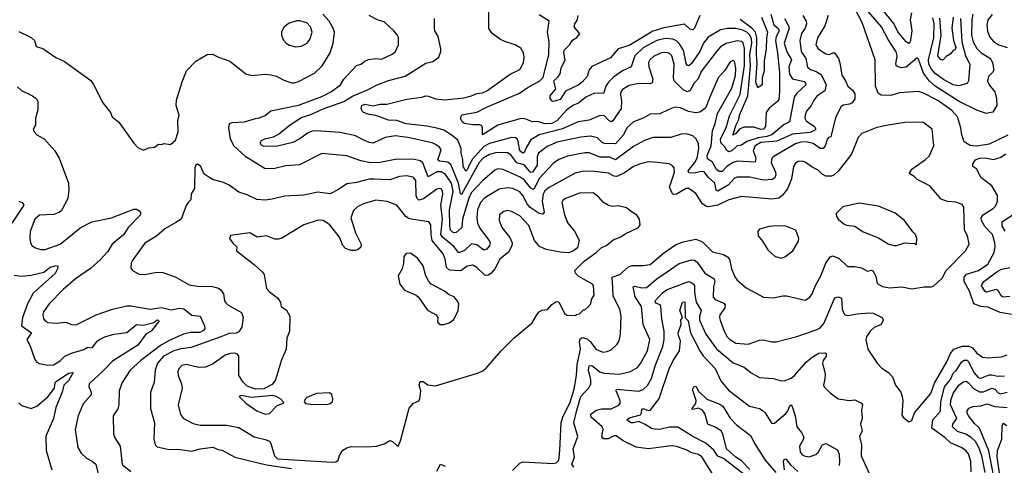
# Model space of a CAD drawing. Extents: x 1246230 to 1426786, y 660032 to 763141.
# Tile 557 of 566: x 1368742 to 1375854, y 735407 to 738626. Entities that reach past the tile are written whole.
import ezdxf

# ---------------------------------------------------------------- set-up
doc = ezdxf.new("R2010")
doc.units = 0

msp = doc.modelspace()

# ---------------------------------------------------------------- linework, layer by layer
at = {"layer": '0CON10XD'}
for points in [[(1375878.8, 737791.2), (1375745, 737726.9), (1375655, 737711.8), (1375606.8, 737716.8), (1375565, 737743.8), (1375546.2, 737795), (1375538.9, 737845), (1375516, 737925), (1375475, 737970.9), (1375375, 738041.9), (1375265, 738097.7), (1375235, 738106.4), (1375097.9, 738097.9), (1375035, 738078.5), (1374965, 738080), (1374943.1, 738095), (1374924.3, 738145.7), (1374921.2, 738335), (1374826.5, 738605), (1374775, 738707.5)], [(1368735, 738539.4), (1368825, 738498), (1368847.5, 738475), (1368861.7, 738431.7), (1368907.7, 738417.7), (1369003, 738353), (1369065, 738324.3), (1369255, 738186.2), (1369275, 738157.5), (1369341.2, 738025), (1369397.5, 737955), (1369410, 737925), (1369457.5, 737885), (1369565, 737733.3), (1369595, 737703.3), (1369635, 737683.8), (1369675, 737699.2), (1369715, 737704), (1369743.9, 737726.1), (1369766.2, 737723.8), (1369785, 737732.5), (1369830, 737725), (1369866.7, 737755), (1369886.7, 737815), (1369884.2, 737895), (1369894.2, 737935), (1369872.5, 738005), (1369873.3, 738045), (1369914.2, 738175.8), (1369946.7, 738255), (1370013.8, 738325), (1370095, 738373.3), (1370135, 738377.5), (1370177.5, 738355), (1370258.8, 738325), (1370375.7, 738235.7), (1370415, 738222), (1370515, 738233.1), (1370555, 738227.8), (1370597, 738217), (1370645, 738190), (1370705, 738169.4), (1370725, 738168.9), (1370755, 738179.4), (1370870.2, 738239.8), (1370927.1, 738292.9), (1370983.8, 738385), (1371006.5, 738455), (1371014.5, 738535), (1371005.6, 738565), (1370977.3, 738615), (1370930.6, 738665)], [(1374580.8, 738655), (1374558.3, 738581.7), (1374503.6, 738495), (1374492.9, 738445), (1374508.5, 738415), (1374565, 738377.9), (1374586.8, 738373.2), (1374625, 738388.6), (1374655.4, 738345), (1374666.9, 738315), (1374679.6, 738225), (1374707.3, 738185), (1374725, 738146), (1374757.4, 738117.4), (1374775, 738090), (1374775.4, 738054.6), (1374755, 738024.3), (1374735, 738014.4), (1374691.7, 738008.3), (1374674.3, 737995), (1374635, 737916.2), (1374600, 737780), (1374585, 737773.8), (1374575, 737760.8), (1374558.9, 737715), (1374545, 737696.2), (1374525, 737695.4), (1374472.2, 737732.2), (1374423.3, 737743.3), (1374385, 737741.7), (1374345, 737727.8), (1374184.3, 737635), (1374175.4, 737624.6), (1374171.1, 737595), (1374201.4, 737525), (1374204.2, 737505), (1374195.9, 737484.1), (1374179, 737471), (1374115, 737467), (1374015, 737488.2), (1373925, 737489.1), (1373905, 737481.5), (1373858.5, 737431.5), (1373785, 737386.2), (1373771.5, 737395), (1373764, 737445), (1373718.1, 737485), (1373687, 737527), (1373665, 737530), (1373613.4, 737516.6), (1373575, 737520.4), (1373571.3, 737535), (1373619, 737595), (1373634.3, 737625), (1373647.4, 737695), (1373645, 737730), (1373627.5, 737765), (1373605, 737786.4), (1373555, 737800.9), (1373520.4, 737799.6), (1373445, 737773.6), (1373315, 737775.4), (1373255, 737753.9), (1373175, 737709.3), (1373045, 737612.5), (1373005, 737632.1), (1372935, 737633.5), (1372854.7, 737664.7), (1372824.7, 737664.7), (1372699.2, 737640.8), (1372635, 737615.4), (1372595, 737586.4), (1372495, 737478.2), (1372456.8, 737403.2), (1372450.2, 737399.8), (1372435, 737409.3), (1372385, 737468.9), (1372357.9, 737487.9), (1372235, 737544.6), (1372195, 737547.9), (1372175, 737539.6), (1372085, 737461.1), (1372002.7, 737375), (1371985, 737337.5), (1371940.3, 737185), (1371934.3, 737125.7), (1371895, 737089.3), (1371875, 737086.2), (1371854.5, 737104.5), (1371847.9, 737135), (1371846.6, 737253.4), (1371872.9, 737385), (1371860.6, 737445), (1371818.1, 737508.1), (1371785, 737527.8), (1371755, 737526.4), (1371691.3, 737491.3), (1371652.8, 737592.7), (1371635, 737606.8), (1371593.1, 737616.9), (1371465, 737617.5), (1371346.6, 737593.4), (1371275, 737591.6), (1371205, 737606.9), (1371105, 737642.1), (1370925, 737658.1), (1370762, 737578), (1370665, 737570.8), (1370585, 737551.8), (1370515, 737549.5), (1370374.4, 737635), (1370289.2, 737715), (1370265.6, 737765), (1370252, 737845), (1370257.5, 737875), (1370276.1, 737883.9), (1370365, 737886.7), (1370445, 737912.7), (1370475, 737916.4), (1370515, 737932.7), (1370555, 737967.5), (1370755, 738008.3), (1370925, 738070.5), (1370995, 738106.7), (1371060, 738155), (1371084, 738195), (1371175, 738295.7), (1371206.3, 738303.7), (1371235, 738326.9), (1371262.4, 738337.6), (1371315, 738344.3), (1371355, 738339.4), (1371433.2, 738376.8), (1371455.8, 738395), (1371477.1, 738445), (1371477.5, 738495), (1371471.2, 738515), (1371443.3, 738545), (1371375, 738611.2), (1371331.2, 738621.2), (1371266.7, 738655)], [(1374398.4, 738655), (1374422.1, 738615), (1374425.4, 738595), (1374415.3, 738565), (1374390, 738525), (1374377.6, 738475), (1374385.5, 738395.5), (1374420, 738345), (1374432.6, 738282.6), (1374454.4, 738265), (1374495, 738252.2), (1374530, 738230), (1374566.9, 738155), (1374557.7, 738112.3), (1374503.1, 738075), (1374477.5, 738045), (1374460, 738005), (1374426.4, 737965), (1374415, 737936.7), (1374413.1, 737915), (1374421.8, 737895), (1374483.6, 737855), (1374491.5, 737835), (1374482.9, 737825), (1374448.2, 737811.8), (1374325, 737798.3), (1374211.6, 737748.4), (1374095, 737738), (1374054.7, 737715), (1374040.4, 737679.6), (1374058.1, 737625), (1374054, 737596), (1373925, 737604.8), (1373895, 737594.8), (1373851.6, 737568.4), (1373815, 737530), (1373795, 737529.3), (1373775, 737543.1), (1373746, 737596), (1373709.9, 737619.9), (1373708.5, 737645), (1373735.6, 737715), (1373747, 737823), (1373766.5, 737875), (1373781.7, 737948.3), (1373885, 738130.6), (1373913.3, 738223.3), (1373915.8, 738275.8), (1373905, 738327.1), (1373895, 738331.4), (1373875, 738320), (1373833.4, 738256.6), (1373787.3, 738205), (1373728.1, 738065), (1373694.6, 737985.4), (1373655, 737956.5), (1373625, 737953.6), (1373573.4, 737963.4), (1373515, 737990), (1373475, 737993.3), (1373425, 737975.6), (1373366.7, 737945), (1373295, 737942.2), (1373246.3, 737913.7), (1373175, 737888.8), (1373126.5, 737845), (1373103.9, 737795), (1373045, 737729.6), (1372965, 737730.5), (1372948.8, 737738.8), (1372915, 737772.3), (1372865, 737784), (1372795, 737777.1), (1372625, 737740.3), (1372551.5, 737708.5), (1372488.7, 737661.3), (1372480.2, 737635), (1372480.2, 737575), (1372445, 737524.2), (1372435, 737522.4), (1372425, 737530.5), (1372386.6, 737576.6), (1372332.5, 737592.6), (1372289.2, 737649.2), (1372265, 737663.7), (1372185, 737666.8), (1372135, 737652.4), (1372088.9, 737625), (1372059.7, 737595), (1371933.9, 737363.9), (1371925, 737366.7), (1371912.5, 737445), (1371855, 737578.9), (1371835, 737597.6), (1371774.1, 737604.1), (1371763, 737613), (1371785.5, 737685), (1371774, 737704), (1371745, 737724.5), (1371720, 737735), (1371545, 737774.6), (1371455, 737787.6), (1371381.2, 737775), (1371295, 737733.3), (1371265, 737737.5), (1371232.9, 737752.9), (1371167.3, 737787.3), (1371127.1, 737797.1), (1371055, 737810.4), (1370882.3, 737822.3), (1370855, 737819.6), (1370819.6, 737805), (1370765, 737764.7), (1370715, 737738.1), (1370605, 737710.9), (1370505, 737710.5), (1370489.1, 737719.1), (1370478.8, 737735), (1370488.1, 737751.9), (1370512.5, 737765), (1370575, 737779.1), (1370612, 737798), (1370685, 737857.8), (1370775, 737920), (1370845, 737940.5), (1370935, 737981.5), (1371081.9, 738035), (1371145.6, 738074.4), (1371255, 738118.7), (1371324.8, 738155.2), (1371405, 738186.6), (1371525, 738218.1), (1371675, 738312), (1371725.7, 738324.3), (1371770, 738355), (1371783.8, 738395), (1371784.2, 738415), (1371763.4, 738503.4), (1371740.6, 738545), (1371736.9, 738565), (1371737.1, 738635)], [(1374265.2, 738635), (1374293.9, 738585), (1374299, 738565), (1374264.5, 738455), (1374283.3, 738393.3), (1374316.5, 738335), (1374298, 738285), (1374302.7, 738232.7), (1374325, 738198.2), (1374408, 738178), (1374418.3, 738168.3), (1374420, 738155), (1374355.4, 738095), (1374337.2, 738065), (1374302.1, 737887.9), (1374265, 737867.7), (1374175, 737793), (1374138.7, 737781.3), (1374075, 737772.5), (1373994.9, 737745.1), (1373955, 737720.4), (1373925, 737715.3), (1373885, 737677.6), (1373865, 737671.3), (1373850.8, 737680.8), (1373835, 737706.9), (1373807.1, 737735), (1373804.8, 737765), (1373845.1, 737844.9), (1373868.2, 737931.8), (1373947.2, 738085), (1373978, 738295), (1373977.8, 738417.8), (1373968.7, 738458.7), (1373955, 738468.8), (1373925, 738473.6), (1373845, 738454.7), (1373805, 738428.4), (1373775.2, 738394.8), (1373665, 738251.5), (1373642.1, 738197.9), (1373610.8, 738165), (1373585.8, 738114.2), (1373565, 738104.6), (1373535, 738119.7), (1373468.8, 738185), (1373464.2, 738205), (1373468.8, 738305), (1373453.2, 738365), (1373435, 738381.1), (1373415, 738388.2), (1373375, 738386.7), (1373321.1, 738358.9), (1373294.5, 738335), (1373284.2, 738315.8), (1373285.3, 738285), (1373315.3, 738195), (1373311.4, 738168.6), (1373295, 738162.3), (1373215, 738163.8), (1373145, 738150), (1373095, 738121.9), (1373084.1, 738105.9), (1373081.1, 738085), (1373088.3, 738038.3), (1373085.3, 737985), (1373025.2, 737894.8), (1373015, 737888.5), (1372996.9, 737896.9), (1372965, 737930), (1372935, 737932.9), (1372855, 737898.8), (1372775, 737887.3), (1372663.5, 737836.5), (1372495, 737794.8), (1372435, 737758.4), (1372401.5, 737705), (1372385, 737665.8), (1372375, 737660.5), (1372355, 737678.6), (1372343.2, 737745), (1372335, 737764.4), (1372322.4, 737772.4), (1372295, 737774), (1372135, 737732.2), (1372095, 737710.8), (1372013, 737617), (1371992.5, 737585), (1371975, 737540), (1371965, 737532.2), (1371945, 737565.7), (1371942.6, 737615), (1371929.6, 737665), (1371930.4, 737695), (1371906, 737755), (1371865, 737790.2), (1371805, 737826.7), (1371765, 737840.7), (1371685, 737855.7), (1371533.5, 737873.5), (1371466.3, 737896.3), (1371405, 737899.1), (1371315, 737934.5), (1371265, 737940), (1371226, 737956), (1371214.7, 737964.7), (1371207.6, 737985), (1371214.1, 738005), (1371235, 738014.5), (1371295, 738002.7), (1371343.9, 738016.1), (1371394.5, 738015.5), (1371538.8, 738051.2), (1371646.7, 738065), (1371675, 738075.5), (1371695, 738073.8), (1371745, 738054.7), (1371813.3, 738046.7), (1371949.2, 738060.8)], [(1374167.6, 738665), (1374188.7, 738588.6), (1374221.4, 738561.4), (1374228.4, 738545), (1374206.5, 738503.5), (1374200.4, 738475), (1374216.4, 738383.6), (1374229.2, 738245), (1374230.4, 738105), (1374225, 738050), (1374215, 738034.4), (1374155, 737986.7), (1374132.7, 737955), (1374128.7, 737855), (1374115.3, 737835), (1374095, 737832.5), (1374045, 737848.7), (1373975, 737850.2), (1373943.3, 737836.7), (1373915, 737803.5), (1373892.5, 737792.5), (1373916.2, 737865), (1373936.2, 737905), (1373941.6, 737935), (1374001.1, 738075), (1374011.3, 738178.7), (1374021.5, 738295), (1374015.9, 738375), (1374029.5, 738455), (1374027.2, 738487.2), (1374015, 738514.8), (1373994.3, 738535), (1373965, 738550.5), (1373915, 738562.7), (1373855, 738561.6), (1373805, 738551.6), (1373715, 738500), (1373681.4, 738455), (1373654.7, 738395), (1373595, 738309.5), (1373575, 738292.5), (1373565, 738294.4), (1373555, 738310), (1373537.5, 738405), (1373504.4, 738454.4), (1373485, 738472.7), (1373459.2, 738485), (1373405, 738489.1), (1373345, 738475.7), (1373245, 738421.9), (1373185.3, 738365), (1373158.9, 738285), (1373095, 738255.3), (1373030.7, 738209.3), (1372994.8, 738175.2), (1372976, 738145), (1372958.3, 738091.7), (1372895, 738093.9), (1372831.5, 738065), (1372778.2, 738021.8), (1372742.5, 738007.5), (1372694.5, 737975), (1372621.1, 737895), (1372585, 737876.7), (1372535, 737872.7), (1372485, 737890.4), (1372445, 737888.5), (1372385, 737911.5), (1372355, 737910), (1372195, 737862.8), (1372085, 737794.4), (1372085.6, 737845.6), (1372079.1, 737859.1), (1372065, 737865.6), (1372015, 737865.3), (1371954.8, 737874.8), (1371938, 737888), (1371926.4, 737915), (1371935, 737937.5), (1372045, 737958.8), (1372108.5, 737991.5), (1372353.1, 738095), (1372406.4, 738133.6), (1372498.5, 738185), (1372522.1, 738207.9), (1372563.3, 738375), (1372566.9, 738465), (1372555.5, 738535), (1372566, 738615), (1372495, 738659.7)], [(1371949.2, 738060.8), (1372005, 738074.6), (1372045, 738091.8), (1372085, 738097.5), (1372117.2, 738112.8), (1372285, 738232.9), (1372355, 738265.8), (1372381.9, 738315), (1372385.7, 738355), (1372380.8, 738385), (1372360.9, 738420.9), (1372320, 738445), (1372245, 738467.5), (1372215, 738482.9), (1372154, 738525), (1372131.7, 738561.7), (1372131.5, 738685)], [(1373655.3, 738654.7), (1373616.4, 738565), (1373605, 738551.9), (1373585, 738557.3), (1373545, 738592.1), (1373394.3, 738565.7), (1373315, 738542.2), (1373192.8, 738467.2), (1373145, 738438.4), (1373065, 738414.5), (1373008.8, 738351.2), (1372875, 738287.5), (1372856.3, 738263.7), (1372840.8, 738215), (1372805, 738173.2), (1372777, 738153), (1372685, 738109.1), (1372645, 738049.2), (1372596.4, 738033.6), (1372585, 738038.8), (1372574.1, 738055.9), (1372574.2, 738075), (1372615.6, 738125), (1372600.8, 738185), (1372630.1, 738209.9), (1372646.4, 738233.6), (1372654.2, 738275.8), (1372682.5, 738335), (1372671.9, 738385), (1372673.8, 738406.2), (1372715, 738446.7), (1372735, 738476.7), (1372765, 738497.5), (1372787, 738523), (1372746.7, 738575), (1372751.2, 738595), (1372769.7, 738620.3), (1372776, 738655)], [(1374100.9, 738645), (1374144.4, 738535), (1374135.2, 738494.8), (1374134.8, 738415), (1374118.5, 738325), (1374120, 738255), (1374105.3, 738205), (1374106.1, 738155), (1374073.8, 738133.8), (1374058.6, 738175), (1374069.2, 738315), (1374063.9, 738373.9), (1374065.8, 738495.8), (1374056.3, 738535), (1374030.7, 738565), (1373945, 738626.3)], [(1375626.7, 738665), (1375619.7, 738625), (1375616.6, 738515), (1375628.8, 738465), (1375656.3, 738416.3), (1375686.7, 738386.7), (1375753.5, 738345), (1375769.5, 738315), (1375777.6, 738262.4), (1375769.4, 738245), (1375740, 738215), (1375733.3, 738185), (1375744.4, 738155), (1375786.5, 738105), (1375797.7, 738055), (1375799.1, 738005), (1375772.2, 737957.8), (1375721.9, 737948.1), (1375655, 737973.3), (1375528.9, 738035), (1375355.1, 738145.1), (1375312.7, 738182.7), (1375270.3, 738240.3), (1375235, 738340), (1375225, 738350), (1375146.2, 738283.8), (1375108.1, 738278.1), (1375075, 738290), (1375070, 738305), (1375081.1, 738365), (1375072.6, 738392.6), (1375015, 738481.9), (1374967.5, 738575), (1374872.1, 738682.1)], [(1375184.3, 738675.7), (1375173, 738625), (1375186.3, 738545), (1375175, 738462.2), (1375165, 738452.9), (1375145, 738464.5), (1375085, 738538.4), (1375055, 738598.6), (1374972.7, 738702.7)], [(1375537.5, 738635), (1375547.1, 738465), (1375572.6, 738365), (1375603.9, 738305), (1375596.2, 738183.8), (1375585, 738165.8), (1375525, 738148.2), (1375485.5, 738154.5), (1375415, 738193.9), (1375355, 738237.9), (1375327.7, 738267.7), (1375310, 738305), (1375307.7, 738335), (1375344.2, 738495), (1375347.9, 738595), (1375338.1, 738638.1)], [(1375484, 738645), (1375474.8, 738565), (1375487.7, 738475), (1375504, 738425), (1375499.7, 738410.3), (1375485, 738403.2), (1375463.8, 738376.2), (1375435, 738360.5), (1375413.2, 738336.8), (1375395, 738335.3), (1375374, 738364), (1375397.7, 738512.3), (1375387.7, 738637.7)], [(1375765.8, 738664.2), (1375736.2, 738625), (1375728.5, 738585), (1375733.5, 738543.5), (1375749.9, 738499.9), (1375775, 738469.1), (1375813.8, 738443.8), (1375874.2, 738424.2)], [(1370735, 738430), (1370775, 738433.5), (1370817.5, 738455), (1370838.1, 738481.9), (1370854.2, 738535), (1370842.1, 738575), (1370815, 738602.6), (1370765, 738617.7), (1370743.1, 738616.9), (1370682.9, 738597.1), (1370649.8, 738570.2), (1370633, 738537), (1370632.5, 738515), (1370647.6, 738477.6), (1370666, 738455), (1370691.7, 738441.7), (1370735, 738430)], [(1368725, 738140.8), (1368754.4, 738114.4), (1368835, 738076.7), (1368862.5, 738055), (1368872.5, 738035), (1368873.3, 737975), (1368856.2, 737915), (1368856.4, 737863.6), (1368840, 737835), (1368846.7, 737815), (1368865, 737793.3), (1368917.5, 737765), (1368995, 737677.5), (1369026.7, 737625), (1369094.4, 737445), (1369096.9, 737395), (1369089.4, 737335), (1369043.2, 737246.8), (1369026.3, 737233.7), (1368985, 737219.4), (1368885, 737214.5), (1368850.9, 737185), (1368817.9, 737095), (1368814.5, 737045), (1368820, 737015), (1368832.8, 736992.8), (1368855, 736976.9), (1368895, 736965.7), (1368925, 736966.7), (1369034.2, 737005), (1369123.2, 737076.8), (1369178.7, 737121.3), (1369263.4, 737166.6), (1369405, 737195.4), (1369565, 737258.1), (1369587, 737257), (1369605, 737246.2), (1369614.1, 737234.1), (1369614.2, 737215), (1369524.4, 737125), (1369493.6, 737075), (1369408.5, 737005), (1369379.2, 736950.7), (1369325, 736894.6), (1369252, 736828), (1369143.8, 736755), (1369055, 736677.1), (1368955, 736573.8), (1368913.1, 736515), (1368908.9, 736495), (1368913.5, 736465), (1368927.6, 736447.6), (1368945, 736438.6), (1369004.7, 736434.7), (1369075, 736440), (1369121.7, 736421.7), (1369155, 736422.9), (1369295, 736494.4), (1369412.5, 736535), (1369515, 736557.8), (1369545, 736558.9), (1369684, 736534), (1369765, 736546.5), (1369835, 736530.4), (1369895, 736542), (1369927.4, 736537.4), (1369985, 736492.2), (1370045, 736483.8), (1370077.1, 736415), (1370078.1, 736395), (1370070.1, 736379.9), (1370043.3, 736366.7), (1369975, 736366.8), (1369925.7, 736355), (1369820.7, 736309.3), (1369758, 736272), (1369617, 736163), (1369540, 736095), (1369482.5, 736005), (1369459.1, 735945), (1369457.1, 735845), (1369450.6, 735815), (1369415.7, 735765), (1369419.4, 735635), (1369430, 735605), (1369468.2, 735545), (1369483, 735413), (1369545, 735361.4)], [(1372300.5, 735369.5), (1372355, 735423.4), (1372375, 735432.3), (1372595, 735421.2), (1372616.9, 735425), (1372635.1, 735444.9), (1372644.4, 735514.4), (1372652.6, 735717.4), (1372667.9, 735762.1), (1372715.2, 735855), (1372747.8, 735957.8), (1372764.5, 736055), (1372768.9, 736135), (1372793.2, 736245), (1372784.5, 736295.5), (1372789.5, 736320.5), (1372805, 736330.5), (1372841.2, 736321.2), (1372865, 736300), (1372904.4, 736245), (1372955, 736224.5), (1372985, 736228.1), (1373015, 736241.4), (1373058.3, 736281.7), (1373071.9, 736305), (1373082.5, 736355), (1373087.3, 736485), (1373076.5, 736535), (1373028.9, 736628.9), (1373025.5, 736685.5), (1373020.6, 736765), (1373075.7, 736784.3), (1373138.7, 736841.3), (1373165, 736851.2), (1373245, 736849.5), (1373295, 736857.5), (1373391.3, 736938.7), (1373479.9, 737000.1), (1373535, 737021.2), (1373625, 737040), (1373675, 737020.4), (1373745, 736950), (1373825, 736928.9), (1373855, 736913.1), (1373868.2, 736895), (1373884.5, 736825), (1373908.3, 736768.3), (1373925, 736744), (1373989.3, 736689.3), (1374115, 736622.5), (1374184.3, 736615.7), (1374255, 736631.4), (1374281.2, 736631.2), (1374415, 736600), (1374449.3, 736620.7), (1374467.1, 736645), (1374490.5, 736705), (1374529.6, 736775), (1374565, 736868), (1374595, 736913.8), (1374615, 736920.8), (1374660.7, 736900.7), (1374721.9, 736841.9), (1374775, 736844), (1374823.2, 736833.2), (1374865, 736810), (1374895, 736816), (1374905, 736811.2), (1374925, 736772.5), (1374935, 736720), (1374975, 736699.2), (1375025, 736687.8), (1375115, 736696.4), (1375185, 736680.6), (1375275, 736696.7), (1375325, 736695.6), (1375345, 736702.5), (1375405, 736759.2), (1375433.3, 736815), (1375572.7, 736957.3), (1375601.4, 737005), (1375587.8, 737065), (1375565.6, 737105), (1375562.5, 737272.5), (1375550.3, 737290.3), (1375505, 737308.6), (1375442.6, 737312.6), (1375398.9, 737328.9), (1375316.7, 737426.7), (1375225, 737472), (1375204, 737494), (1375166.2, 737515), (1375185.8, 737545), (1375285.7, 737615), (1375310.3, 737639.7), (1375344.3, 737715), (1375333.9, 737833.9), (1375265.6, 737885.6), (1375135, 737881.9), (1375015, 737864.4), (1374933.6, 737846.4), (1374825, 737803.1), (1374797.5, 737775), (1374749.5, 737655), (1374655.7, 737534.3), (1374625, 737506.2), (1374605, 737496.4), (1374565, 737495.5), (1374539.5, 737509.5), (1374508.8, 737538.8), (1374465, 737559.4), (1374415, 737595.7), (1374395, 737604.3), (1374365, 737602.2), (1374345, 737588.6), (1374331.5, 737565), (1374316.5, 737475), (1374287.1, 737402.9), (1374252.4, 737357.6), (1374225, 737336.2), (1374175, 737330), (1373955, 737348.5), (1373865, 737324.5), (1373785, 737285.8), (1373715, 737274.7), (1373698.3, 737278.3), (1373674.7, 737294.7), (1373625, 737369.2), (1373575, 737407.5), (1373555, 737407.1), (1373485, 737365.4), (1373465, 737361.9), (1373457.1, 737367.1), (1373434.6, 737415), (1373471.8, 737525), (1373470, 737555), (1373455, 737572.5), (1373433.4, 737583.4), (1373346.3, 737593.7), (1373285, 737598.5), (1373226.1, 737583.9), (1373175, 737565.5), (1373110.6, 737519.4), (1373055, 737492.4), (1373035, 737495.9), (1372995, 737516.7), (1372895, 737529.1), (1372817.9, 737532.1), (1372755, 737516.2), (1372565.5, 737414.5), (1372535, 737389.6), (1372523.9, 737365), (1372515.8, 737315), (1372530.5, 737235), (1372519.5, 737220.5), (1372495, 737225.4), (1372429.9, 737269.9), (1372408.1, 737295), (1372376.2, 737356.2), (1372355, 737381.1), (1372305, 737405.8), (1372265, 737412.2), (1372205, 737402.1), (1372102.1, 737337.9), (1372070.3, 737305), (1372048.1, 737251.9), (1372042.8, 737195), (1372048.6, 737155), (1372065, 737120), (1372135.4, 737025), (1372139.2, 737015), (1372134.6, 736995), (1372115, 736968.5), (1372095, 736960), (1372045, 736999.5), (1372005, 737006.6), (1371955, 736958.6), (1371915, 736942.1), (1371877.7, 736987.7), (1371796.7, 737055), (1371784, 737075), (1371796.9, 737185), (1371782.7, 737285), (1371797.6, 737365), (1371795, 737388), (1371785, 737402.9), (1371775, 737406.7), (1371755, 737401.5), (1371657.9, 737332.1), (1371625, 737322.1), (1371613, 737333), (1371606.3, 737355), (1371603.9, 737465), (1371585, 737488.5), (1371535, 737498.4), (1371485, 737492.3), (1371415, 737469.7), (1371305.3, 737474.7), (1371265, 737472.7), (1371175, 737449.6), (1371105, 737440.9), (1371045, 737399.4), (1370985, 737368.6), (1370895, 737379.2), (1370795, 737357.5), (1370655, 737350), (1370565, 737328.5), (1370515, 737323.1), (1370455, 737327.1), (1370385, 737360.8), (1370325, 737379.2), (1370255, 737430), (1370215, 737450.6), (1370135, 737472.5), (1370107.3, 737487.3), (1370072.3, 737512.3), (1370050, 737565), (1370025, 737581.2), (1370013.8, 737575), (1370006, 737555), (1370003.9, 737406.1), (1369981.4, 737368.6), (1369978.8, 737325), (1369957.5, 737305), (1369945, 737282.5), (1369907.5, 737185), (1369870.3, 737159.7), (1369790.8, 737115), (1369729.1, 737060.9), (1369645, 737012.5), (1369555, 736883.3), (1369546, 736865), (1369544.1, 736834.1), (1369557.5, 736815), (1369605, 736787.5), (1369640, 736785), (1369735, 736803.1), (1369775, 736800.5), (1369865, 736769.4), (1369965, 736710), (1370025, 736700), (1370135, 736699.2), (1370176.9, 736686.9), (1370195.3, 736675.3), (1370214.4, 736645), (1370221.4, 736595), (1370229.7, 736579.7), (1370246.2, 736565), (1370345, 736510.5), (1370355.8, 736475.8), (1370347.1, 736405), (1370325, 736370.3), (1370305, 736360.3), (1370255, 736360), (1370194.5, 736335.5), (1369980.9, 736259.1), (1369905, 736248), (1369855, 736233.9), (1369780, 736195), (1369736.7, 736145), (1369719.6, 736095), (1369712.5, 736005), (1369685.6, 735935), (1369687.2, 735817.2), (1369715.6, 735715), (1369710, 735595), (1369719.2, 735555), (1369735, 735540), (1369821.8, 735521.8), (1369885, 735522.7), (1369985, 735509.1), (1370045, 735526.9), (1370136.9, 735536.9), (1370175, 735521.4), (1370205, 735517.5), (1370295.5, 735465.5), (1370525, 735410.2), (1370705, 735384.3)], [(1375905, 736495.5), (1375825, 736510), (1375735, 736549.4), (1375685, 736554.4), (1375635, 736572.9), (1375603.6, 736665), (1375565.2, 736735.2), (1375563.8, 736765), (1375581.9, 736788.1), (1375667.8, 736815), (1375735, 736859.1), (1375780.4, 736945), (1375786.9, 736985), (1375785.4, 737015), (1375769.1, 737075), (1375712.7, 737132.7), (1375689.7, 737175), (1375687.2, 737195), (1375701.8, 737215), (1375776, 737264), (1375790.1, 737279.9), (1375804.5, 737315), (1375805.5, 737355), (1375763.9, 737425), (1375685.3, 737485.2), (1375655.4, 737545.4), (1375626.2, 737565), (1375627.5, 737585), (1375646.6, 737613.4), (1375674.6, 737625.4), (1375715, 737626.7), (1375775.4, 737614.6), (1375825, 737631.4), (1375865, 737657.5)], [(1370999.2, 735429.2), (1371025, 735431.8), (1371041.5, 735445), (1371052.1, 735477.9), (1371075, 735516.2), (1371105.7, 735534.3), (1371135, 735542.9), (1371255, 735539.4), (1371320, 735545), (1371375, 735562), (1371415, 735586), (1371435, 735580), (1371465, 735549.2), (1371475, 735546), (1371492.3, 735585), (1371555, 735820), (1371587.5, 735855), (1371625, 735873.3), (1371631.2, 735885), (1371638.8, 735945), (1371628.1, 735985), (1371635, 736013.3), (1371655, 736012), (1371688.7, 735988.7), (1371745, 735980.4), (1372048.4, 736071.6), (1372082.7, 736087.3), (1372110.6, 736109.4), (1372218.4, 736231.6), (1372313.4, 736326.6), (1372443.1, 736435), (1372476.6, 736493.4), (1372495.3, 736514.7), (1372515, 736527.8), (1372555, 736532.9), (1372585, 736568), (1372615, 736588), (1372625, 736591.2), (1372636.7, 736585), (1372677.5, 736505), (1372695, 736492.5), (1372755, 736490), (1372763, 736497), (1372785, 736500), (1372815, 736530), (1372825, 736530), (1372848.3, 736551.7), (1372867, 736573), (1372872.5, 736605), (1372892.5, 736635), (1372887.5, 736705), (1372880, 736715), (1372781.8, 736771.8), (1372756.2, 736795), (1372751.2, 736815), (1372818.9, 736881.1), (1372905, 736943.8), (1372941.7, 736978.3), (1372982.1, 736997.9), (1373028.8, 737035), (1373085, 737056.5), (1373115, 737079.5), (1373212, 737125), (1373223.3, 737145), (1373220, 737185), (1373202, 737212), (1373148, 737248), (1373125, 737266.2), (1373065, 737280), (1373025, 737277.1), (1372995, 737284.2), (1372958.8, 737305), (1372925, 737344.2), (1372885, 737374.3), (1372785, 737372.1), (1372684.3, 737335), (1372665, 737319.2), (1372658.1, 737305), (1372676.4, 737215), (1372700.6, 737155), (1372748.5, 737098.5), (1372784.1, 737034.1), (1372771.2, 736978.8), (1372743.3, 736955), (1372705, 736940.6), (1372645, 736945.6), (1372545, 736966.5), (1372497.4, 736987.4), (1372461.1, 737031.1), (1372418.7, 737138.7), (1372355, 737208.5), (1372295, 737240), (1372265, 737246.7), (1372238.7, 737241.3), (1372208, 737215), (1372204.4, 737175), (1372224.6, 737124.6), (1372281.9, 737051.9), (1372297.9, 737015), (1372297.6, 736992.4), (1372272.2, 736947.7), (1372211.1, 736895), (1372174.4, 736825.6), (1372145, 736792.3), (1372125, 736779.2), (1372105, 736777.9), (1372045, 736836.4), (1372015, 736853.5), (1371975, 736844.6), (1371927.9, 736812.1), (1371846, 736816), (1371823.7, 736835), (1371815.6, 736895.6), (1371800, 736935), (1371721.5, 737031.5), (1371712.8, 737075), (1371711.1, 737145), (1371697.1, 737165), (1371555, 737187.7), (1371530, 737205), (1371465.4, 737285.4), (1371397.3, 737312.7), (1371315, 737323.1), (1371225, 737296.7), (1371185, 737277.1), (1371152.6, 737247.4), (1371132.9, 737195), (1371167.3, 737085), (1371207.1, 737005), (1371205, 736982.5), (1371187.5, 736965), (1371165, 736958), (1371135, 736958.9), (1371095, 736973.3), (1371076.5, 736995), (1371051.2, 737055), (1370982.5, 737145), (1370935, 737174.5), (1370896.8, 737176.8), (1370795, 737143.5), (1370635, 737048), (1370610, 737040), (1370585, 737040.8), (1370525, 737063.5), (1370455.9, 737055.9), (1370405, 737086.5), (1370264.2, 737065.8), (1370256, 737045), (1370280.6, 737010.6), (1370310, 736985), (1370307.5, 736955), (1370435, 736856.9), (1370494.3, 736805), (1370508.1, 736785), (1370525, 736683.3), (1370542.6, 736662.6), (1370606, 736615), (1370625, 736582.5), (1370630.8, 736555), (1370667.8, 736527.8), (1370692.5, 736485), (1370690, 736375), (1370670.4, 736325), (1370665.6, 736245), (1370631.9, 736168.1), (1370590, 736025), (1370565, 735991), (1370505, 735959), (1370445, 735956.8), (1370385, 735979.6), (1370355, 736006.6), (1370325.7, 736055), (1370325.3, 736195), (1370315, 736210), (1370295, 736216.5), (1370264.6, 736215.4), (1370225, 736202.9), (1370140.2, 736139.8), (1370085, 736115.5), (1370035, 736113.6), (1369945, 736134.4), (1369912.4, 736127.6), (1369890.8, 736105), (1369884.4, 736085), (1369885.7, 736055), (1369909.4, 735995), (1369914.5, 735965), (1369887.3, 735842.7), (1369904.4, 735775), (1369926, 735745), (1369995, 735710), (1370045, 735697.8), (1370235, 735696.9), (1370325, 735680), (1370435, 735612.7), (1370515, 735593.5), (1370545, 735580.5), (1370555.7, 735565.7), (1370583.3, 735475), (1370605, 735453.7), (1370999.2, 735429.2)], [(1368735.6, 737315.6), (1368758.8, 737305), (1368772, 737285), (1368685, 737157.1)], [(1375075, 736994.2), (1375135, 737013.3), (1375205, 737010), (1375215, 737000), (1375220, 737005), (1375222.5, 737045), (1375213.3, 737075), (1375192.7, 737092.7), (1375134, 737175), (1375065, 737229.2), (1374945, 737278), (1374805, 737300), (1374687.5, 737275), (1374638.8, 737225), (1374642, 737205), (1374655, 737183.8), (1374695, 737152), (1374715, 737142), (1374773.9, 737133.9), (1374835, 737092.5), (1374945, 737050), (1375015, 737007.1), (1375055, 736994.3), (1375075, 736994.2)], [(1375859.3, 737099.3), (1375838.4, 737135), (1375838, 737165), (1375913.9, 737215)], [(1374245, 736904.3), (1374267.6, 736912.4), (1374326, 736955), (1374368, 737025), (1374370, 737045), (1374347.5, 737105), (1374275, 737133.8), (1374215, 737137.1), (1374155, 737132.5), (1374085, 737113.3), (1374073.3, 737095), (1374076.2, 737065), (1374106.9, 737026.9), (1374145, 736963.3), (1374200, 736915), (1374245, 736904.3)], [(1371805, 736424), (1371845, 736436.2), (1371878.7, 736461.3), (1371910, 736525), (1371913.6, 736573.6), (1371908.8, 736585), (1371880, 736625), (1371845, 736638.8), (1371811.2, 736665), (1371713.8, 736715), (1371696.2, 736735), (1371676, 736775), (1371655, 736846.7), (1371615, 736903.8), (1371565, 736938.8), (1371533.9, 736936.1), (1371516.7, 736915), (1371513.8, 736865), (1371504.1, 736825.9), (1371476.2, 736775), (1371488, 736715), (1371521.3, 736671.3), (1371605, 736636), (1371622.1, 736622.1), (1371687.4, 736527.4), (1371750, 736495), (1371762.5, 736475), (1371760.7, 736440.7), (1371780, 736425), (1371805, 736424)], [(1373435, 736815.9), (1373505, 736864.1), (1373595, 736890), (1373615, 736888.9), (1373635.2, 736875.2), (1373690, 736795), (1373757.5, 736755), (1373763.2, 736735), (1373753.1, 736695), (1373751.5, 736621.5), (1373764.8, 736604.8), (1373827.2, 736577.3), (1373838.2, 736565), (1373835.4, 736545), (1373798.5, 736495), (1373795.6, 736475), (1373801.1, 736455), (1373830.9, 736375), (1373852.5, 736335), (1373871.4, 736315), (1373915, 736290.4), (1374005, 736282.1), (1374085, 736310), (1374115, 736314.3), (1374175, 736300), (1374205, 736299.4), (1374355, 736338.5), (1374495, 736384.4), (1374525, 736400.6), (1374549.6, 736430.4), (1374575, 736487.1), (1374625, 736606.2), (1374635, 736620), (1374655, 736622.9), (1374676.9, 736615), (1374682.3, 736535), (1374695, 736504), (1374705, 736494.3), (1374725, 736488.9), (1374792, 736502), (1374878.3, 736508.3), (1374906.7, 736505), (1374972.5, 736475), (1374978.6, 736455), (1374965, 736424), (1374915, 736402.5), (1374885.8, 736375), (1374857.5, 736335), (1374854.2, 736315), (1374868.8, 736245), (1374936, 736145), (1374969.1, 736109.1), (1375017, 736077), (1375047.5, 736045), (1375068, 735985), (1375106.2, 735936.2), (1375115.7, 735905), (1375120, 735875), (1375115, 735770), (1375123.6, 735753.6), (1375165, 735720), (1375185, 735730), (1375204.2, 735785.8), (1375322.7, 735925), (1375349.5, 736000.5), (1375438.3, 736155), (1375465, 736215.6), (1375490.5, 736245), (1375552.5, 736267.5), (1375598.1, 736268.1), (1375625, 736255.8), (1375655, 736217.1), (1375697, 736187), (1375733.1, 736183.1), (1375835, 736190.8), (1375875.7, 736204.3)], [(1368700.6, 736780.6), (1368757.1, 736772.9), (1368825, 736781.2), (1368915, 736802), (1368961.9, 736838.1), (1369005, 736849.1), (1369017.8, 736845), (1369015.4, 736825), (1368996.7, 736793.3), (1368838.5, 736651.5), (1368796.9, 736573.1), (1368760.8, 736475), (1368755.4, 736415), (1368827.9, 736365), (1368792.2, 736315), (1368815.7, 736275), (1368851.3, 736171.3), (1368865, 736151.2), (1368881.7, 736141.7), (1368945, 736130.6), (1368985, 736132.7), (1369035, 736162.5), (1369068.6, 736195), (1369115, 736218.2), (1369205, 736243.3), (1369235, 736260.6), (1369266.2, 736255), (1369304.2, 736305), (1369318.8, 736315), (1369357.5, 736335), (1369422.5, 736355), (1369515, 736365.7), (1369585, 736424.2), (1369635, 736418.3), (1369710.8, 736439.2), (1369735, 736457), (1369744, 736455), (1369746.7, 736445), (1369691.4, 736375), (1369655, 736356.5), (1369595, 736275.4), (1369411.1, 736158.9), (1369345, 736088.8), (1369244, 735996), (1369240.5, 735975), (1369256.9, 735935), (1369256.9, 735915), (1369199.8, 735850.2), (1369163.3, 735765), (1369143.1, 735665), (1369161.9, 735535), (1369185.4, 735495.4), (1369225, 735458.6), (1369266.2, 735436.2), (1369290.8, 735415), (1369308.1, 735345)], [(1372745, 735393.8), (1372731.2, 735415), (1372750.5, 735465), (1372740, 735525), (1372774.5, 735615), (1372745.3, 735715), (1372765.5, 735804.5), (1372796.1, 735903.9), (1372853.3, 735966.7), (1372866.9, 735993.1), (1372866.2, 736023.8), (1372850, 736095), (1372856.2, 736125), (1372875, 736127.8), (1372933.4, 736083.4), (1372962, 736072), (1373074.7, 736065.3), (1373155, 736083.6), (1373205, 736114.5), (1373225, 736141.9), (1373275.8, 736235), (1373292.7, 736315), (1373246, 736425), (1373232.2, 736555), (1373187.9, 736625), (1373173.5, 736695), (1373185, 736701.5), (1373235, 736687.9), (1373269.4, 736690.6), (1373345, 736754.7), (1373435, 736815.9)], [(1375895, 736625.7), (1375845, 736621), (1375831.2, 736631.2), (1375809.1, 736669.1), (1375795.8, 736675.8), (1375725, 736656.7), (1375713.7, 736663.7), (1375689.3, 736705), (1375705.2, 736734.8), (1375799.1, 736805), (1375835, 736824.8), (1375893.9, 736836.1)], [(1373745, 735346), (1373668.5, 735468.5), (1373645, 735484.5), (1373596.8, 735496.8), (1373555, 735519.5), (1373485, 735543.6), (1373447.6, 735547.6), (1373285, 735525.3), (1373195, 735538), (1373102, 735585), (1373050, 735620), (1373035, 735619.5), (1372992.3, 735597.7), (1372957.9, 735597.9), (1372947.7, 735615), (1372957.3, 735667.3), (1372949.6, 735685), (1372870, 735755), (1372864.6, 735775), (1372905, 735806.2), (1372945, 735813.9), (1373015, 735813.9), (1373069.3, 735840.7), (1373078.5, 735855), (1373079.6, 735875), (1373050.8, 735945), (1373053.8, 735956.2), (1373215, 735942.5), (1373245.6, 735955), (1373275.6, 735984.4), (1373304.8, 736035.2), (1373331.6, 736125), (1373386.5, 736265), (1373396.5, 736315), (1373397, 736377), (1373379.6, 736465), (1373374.1, 736555), (1373367.3, 736567.3), (1373337.3, 736577.3), (1373332.5, 736595), (1373385, 736653.3), (1373415, 736675.5), (1373552.9, 736727.1), (1373575, 736734.5), (1373585, 736731.8), (1373607.7, 736717.7), (1373616, 736705), (1373617.3, 736655), (1373629.1, 736585), (1373665.5, 736525), (1373653.4, 736485), (1373653, 736455), (1373698.8, 736355), (1373775, 736249.3), (1373895, 736147.5), (1373973.8, 736115), (1374025, 736073.8), (1374085, 736042), (1374185, 736034), (1374235, 736019.2), (1374265, 736017.1), (1374315, 736037.5), (1374335, 736054.3), (1374425, 736153.3), (1374465, 736187.9), (1374515, 736216.2), (1374558.3, 736218.3), (1374566.7, 736215), (1374568, 736195), (1374546.5, 736165), (1374540, 736145), (1374559.2, 736065), (1374558.5, 736031.5), (1374548.1, 735985), (1374552.8, 735972.8), (1374595, 735930), (1374655, 735887.5), (1374735, 735874.5), (1374775, 735880), (1374822.5, 735855), (1374830, 735845), (1374822, 735805), (1374828, 735745), (1374815.7, 735705), (1374826.9, 735655), (1374808.9, 735615), (1374821.5, 735555), (1374819.4, 735475), (1374905, 735291.2)], [(1373965, 735348.5), (1373825, 735455.2), (1373785, 735472.2), (1373755.9, 735515.9), (1373697.4, 735567.4), (1373604.3, 735615), (1373495, 735682.7), (1373435, 735682.1), (1373375, 735667.5), (1373335.8, 735665.8), (1373305, 735672), (1373260.9, 735700.9), (1373215, 735723.2), (1373175, 735713.4), (1373155.6, 735715), (1373127.3, 735735), (1373145, 735750.5), (1373225, 735771.8), (1373234.1, 735785), (1373235, 735807.1), (1373243.3, 735816.7), (1373285, 735802.3), (1373298, 735805), (1373361.1, 735888.9), (1373432.7, 736105), (1373460.9, 736165), (1373506.9, 736233.1), (1373515.8, 736305), (1373499.7, 736345), (1373498.3, 736365), (1373520.4, 736425), (1373517.1, 736455), (1373530, 736475), (1373510, 736525), (1373530, 736585), (1373547, 736587), (1373548, 736475), (1373569.7, 736449.7), (1373588.4, 736365), (1373655, 736233.1), (1373678.3, 736198.3), (1373765, 736106.9), (1373806.9, 736016.9), (1373860.6, 735950.6), (1374014.2, 735835), (1374085, 735817.5), (1374106, 735806), (1374126.5, 735785), (1374175, 735708), (1374195, 735710.8), (1374275, 735781.1), (1374289.9, 735800.1), (1374305, 735837.1), (1374315, 735844), (1374319.7, 735839.7), (1374344.5, 735765), (1374354.5, 735684.5), (1374390, 735645), (1374404.4, 735615), (1374402.5, 735595), (1374375.5, 735545), (1374380.5, 735505), (1374395, 735483.1), (1374415, 735472.5), (1374445, 735467.5), (1374493.8, 735485), (1374510.4, 735499.6), (1374540.6, 735555), (1374565, 735563.6), (1374648.2, 735518.2), (1374662.2, 735485), (1374664.7, 735435.3), (1374660, 735405)], [(1375615, 735360), (1375613.2, 735435), (1375595, 735490), (1375575, 735513.5), (1375541.4, 735535), (1375465, 735569.2), (1375425, 735607.2), (1375330.3, 735675), (1375338.6, 735735), (1375392.3, 735797.7), (1375395.5, 735865), (1375421.3, 735975), (1375465, 736026.6), (1375485, 736073.2), (1375508.2, 736095), (1375545, 736150.9), (1375565, 736167.1), (1375585, 736166.2), (1375595, 736157.3), (1375635, 736076.6), (1375665, 736042.4), (1375685, 736035.3), (1375745, 736060.5), (1375765, 736061.4), (1375805, 736050), (1375855, 736053.8)], [(1368735, 735857.1), (1368755, 735838.6), (1368825, 735818.1), (1368865, 735833.1), (1368945, 735902.7), (1368993.7, 735965), (1368998.2, 736005), (1369005, 736012.9), (1369095, 736072.2), (1369127.5, 736077.5), (1369095, 736017.5), (1369061.1, 735985), (1369048.8, 735935), (1369001.8, 735825), (1368984.8, 735745.2), (1368931.4, 735618.6), (1368932.5, 735515), (1368974.6, 735374.6)], [(1375715.5, 735355), (1375692.8, 735475), (1375671.2, 735535), (1375645, 735577.9), (1375615, 735607.1), (1375575, 735632.5), (1375515, 735651.8), (1375480, 735685), (1375481.8, 735705), (1375510.3, 735745), (1375466.6, 735845), (1375468.5, 735875), (1375484.5, 735925.5), (1375526, 735985), (1375555, 736007.3), (1375575, 736013.8), (1375595, 736002.1), (1375631.4, 735961.4), (1375675, 735937.8), (1375705, 735938.8), (1375765, 735964.8), (1375785, 735957.2), (1375809.7, 735929.7), (1375825, 735923.5), (1375875, 735936.5)], [(1374016.9, 735376.9), (1373955, 735440.4), (1373915, 735466.3), (1373847.2, 735525), (1373819.8, 735635), (1373808.3, 735655), (1373765, 735683.2), (1373712, 735705), (1373691, 735781), (1373675, 735806.2), (1373645, 735820.8), (1373605, 735810.5), (1373597.5, 735815), (1373626.1, 735853.9), (1373628.5, 735875), (1373600.6, 735955), (1373612, 735975), (1373625, 735977.5), (1373645, 735941.4), (1373704.3, 735885), (1373799.1, 735849.1), (1373820.8, 735835), (1373875, 735747.1), (1373919.5, 735699.5), (1374021.6, 735621.6), (1374051, 735561), (1374127.4, 735445), (1374204.6, 735355)], [(1370515, 735777.5), (1370545, 735781.4), (1370601.7, 735838.3), (1370646.2, 735855), (1370648.9, 735861.1), (1370628.2, 735885), (1370595.2, 735905.2), (1370571.4, 735911.4), (1370415, 735895.7), (1370345, 735910.8), (1370326.7, 735905), (1370375, 735855.8), (1370455, 735801.4), (1370515, 735777.5)], [(1370955, 735846.4), (1370985, 735854), (1371000.8, 735865), (1371004.5, 735885), (1370997.5, 735917.5), (1370979.8, 735929.8), (1370885, 735926.8), (1370815, 735896.9), (1370802.7, 735885), (1370795.7, 735865), (1370805, 735853.8), (1370845, 735849.6), (1370955, 735846.4)], [(1375779.5, 735325), (1375741.3, 735511.3), (1375674.2, 735674.2), (1375638.5, 735708.5), (1375595, 735764.6), (1375585.5, 735785), (1375586.4, 735803.6), (1375600.3, 735819.7), (1375627, 735833), (1375685, 735835.7), (1375731.1, 735851.1), (1375785, 735831.3), (1375875, 735823.4)], [(1375846, 735176), (1375801.4, 735465), (1375805.6, 735515), (1375835.4, 735595), (1375837.5, 735692.5), (1375845, 735712), (1375872.5, 735695)], [(1374265.8, 735375), (1374258.8, 735435), (1374265, 735449.4), (1374275, 735454.4), (1374310.8, 735410.8), (1374363.4, 735363.4)], [(1371754.1, 735365.9), (1371782.5, 735415), (1371815, 735400.8)]]:
    msp.add_lwpolyline(points, dxfattribs=at)

doc.saveas('drawing.dxf')
